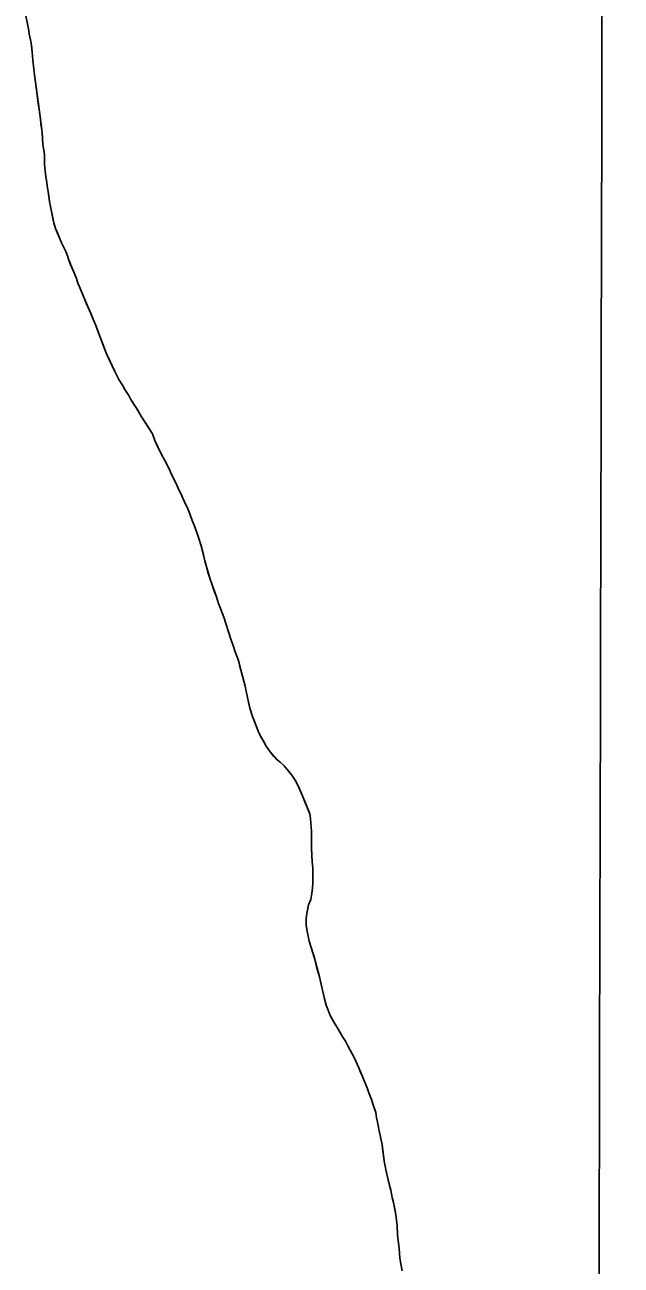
# Model space of a CAD drawing. Extents: x 3172231 to 3210228, y 940198 to 965780.
# Drawn here: x 3196912 to 3197398, y 956136 to 957148 of the extents above; entities that cross this region are included whole.
import ezdxf

# ---------------------------------------------------------------- set-up
doc = ezdxf.new("R2010")
doc.units = 0
for name, color, linetype in [('V-GRID-MAJR', 7, 'Continuous'), ('V-SITE-VEGE', 7, 'Continuous'), ('V-TOPO-SHOR', 7, 'Continuous')]:
    doc.layers.add(name, color=color, linetype=linetype)

msp = doc.modelspace()

# ---------------------------------------------------------------- linework, layer by layer
at = {"layer": 'V-GRID-MAJR'}
msp.add_spline([(3197355.974, 945678.243), (3197370.077, 951738.379), (3197384.187, 957801.599), (3197398.298, 963864.87), (3197398.305, 963867.904)], degree=3, dxfattribs=at)
at = {"layer": 'V-SITE-VEGE'}
for p, q in [((3196914.935, 957144.932), (3196912.049, 957159.708)), ((3196915.469, 957141.006), (3196914.935, 957144.932)), ((3196917.097, 957133.522), (3196915.469, 957141.006)), ((3196917.978, 957126.045), (3196917.097, 957133.522)), ((3196918.494, 957119.504), (3196917.978, 957126.045)), ((3196919.905, 957107.355), (3196918.494, 957119.504)), ((3196921.863, 957093.519), (3196919.905, 957107.355)), ((3196923.633, 957079.312), (3196921.863, 957093.519)), ((3196926.119, 957060.616), (3196923.633, 957079.312)), ((3196926.799, 957050.898), (3196926.119, 957060.616)), ((3196928.044, 957042.112), (3196926.799, 957050.898)), ((3196928.206, 957038.561), (3196928.044, 957042.112)), ((3196928.177, 957034.639), (3196928.206, 957038.561)), ((3196928.343, 957031.462), (3196928.177, 957034.639)), ((3196928.871, 957026.602), (3196928.343, 957031.462)), ((3196930.127, 957019.309), (3196928.871, 957026.602)), ((3196930.659, 957015.197), (3196930.127, 957019.309)), ((3196931.2, 957012.205), (3196930.659, 957015.197)), ((3196932.077, 957004.167), (3196931.2, 957012.205)), ((3196935.691, 956986.771), (3196932.077, 957004.167)), ((3196937.151, 956981.905), (3196935.691, 956986.771)), ((3196942.298, 956969.727), (3196937.151, 956981.905)), ((3196945.429, 956963.356), (3196942.298, 956969.727)), ((3196946.898, 956959.61), (3196945.429, 956963.356)), ((3196947.807, 956956.241), (3196946.898, 956959.61)), ((3196954.054, 956941.256), (3196947.807, 956956.241)), ((3196955.336, 956937.512), (3196954.054, 956941.256)), ((3196956.622, 956934.328), (3196955.336, 956937.512)), ((3196958.645, 956929.828), (3196956.622, 956934.328)), ((3196960.662, 956924.587), (3196958.645, 956929.828)), ((3196965.809, 956912.596), (3196960.662, 956924.587)), ((3196969.852, 956902.856), (3196965.809, 956912.596)), ((3196973.522, 956893.304), (3196969.852, 956902.856)), ((3196977.188, 956883.382), (3196973.522, 956893.304)), ((3196978.841, 956879.259), (3196977.188, 956883.382)), ((3196985.466, 956865.206), (3196978.841, 956879.259)), ((3196988.784, 956858.832), (3196985.466, 956865.206)), ((3196991.741, 956854.142), (3196988.784, 956858.832)), ((3196993.584, 956850.767), (3196991.741, 956854.142)), ((3196996.726, 956845.703), (3196993.584, 956850.767)), ((3196998.385, 956842.514), (3196996.726, 956845.703)), ((3197003.005, 956835.387), (3196998.385, 956842.514)), ((3197007.25, 956828.26), (3197003.005, 956835.387)), ((3197016.118, 956814.374), (3197007.25, 956828.26)), ((3197018.136, 956808.945), (3197016.118, 956814.374)), ((3197023.292, 956798.261), (3197018.136, 956808.945)), ((3197026.244, 956792.825), (3197023.292, 956798.261)), ((3197030.112, 956785.327), (3197026.244, 956792.825)), ((3197031.767, 956781.393), (3197030.112, 956785.327)), ((3197034.898, 956775.022), (3197031.767, 956781.393)), ((3197036.735, 956770.527), (3197034.898, 956775.022)), ((3197040.051, 956763.967), (3197036.735, 956770.527)), ((3197041.888, 956759.469), (3197040.051, 956763.967)), ((3197044.833, 956753.287), (3197041.888, 956759.469)), ((3197046.486, 956749.166), (3197044.833, 956753.287)), ((3197048.503, 956743.735), (3197046.486, 956749.166)), ((3197050.156, 956739.8), (3197048.503, 956743.735)), ((3197052.54, 956733.247), (3197050.156, 956739.8)), ((3197053.818, 956728.942), (3197052.54, 956733.247)), ((3197055.831, 956722.952), (3197053.818, 956728.942)), ((3197058.921, 956710.788), (3197055.831, 956722.952)), ((3197062.931, 956696.565), (3197058.921, 956710.788)), ((3197064.943, 956690.388), (3197062.931, 956696.565)), ((3197068.244, 956681.4), (3197064.943, 956690.388)), ((3197070.073, 956675.97), (3197068.244, 956681.4)), ((3197071.726, 956671.85), (3197070.073, 956675.97)), ((3197074.292, 956664.735), (3197071.726, 956671.85)), ((3197080.143, 956646.764), (3197074.292, 956664.735)), ((3197081.976, 956641.707), (3197080.143, 956646.764)), ((3197083.62, 956636.467), (3197081.976, 956641.707)), ((3197086.186, 956629.352), (3197083.62, 956636.467)), ((3197089.459, 956616.628), (3197086.186, 956629.352)), ((3197091.646, 956608.581), (3197089.459, 956616.628)), ((3197092.73, 956603.156), (3197091.646, 956608.581)), ((3197095.632, 956590.62), (3197092.73, 956603.156)), ((3197097.825, 956583.88), (3197095.632, 956590.62)), ((3197101.491, 956573.957), (3197097.825, 956583.88)), ((3197102.962, 956570.398), (3197101.491, 956573.957)), ((3197108.864, 956559.523), (3197102.962, 956570.398)), ((3197112.006, 956554.833), (3197108.864, 956559.523)), ((3197117.566, 956548.632), (3197112.006, 956554.833)), ((3197120.167, 956546.557), (3197117.566, 956548.632)), ((3197123.507, 956543.547), (3197120.167, 956546.557)), ((3197127.212, 956538.851), (3197123.507, 956543.547)), ((3197129.805, 956535.844), (3197127.212, 956538.851)), ((3197132.391, 956531.717), (3197129.805, 956535.844)), ((3197134.421, 956528.156), (3197132.391, 956531.717)), ((3197138.468, 956519.161), (3197134.421, 956528.156)), ((3197144.53, 956504.364), (3197138.468, 956519.161)), ((3197145.062, 956500.625), (3197144.53, 956504.364)), ((3197145.222, 956496.701), (3197145.062, 956500.625)), ((3197145.738, 956490.159), (3197145.222, 956496.701)), ((3197145.699, 956484.556), (3197145.738, 956490.159)), ((3197145.855, 956479.887), (3197145.699, 956484.556)), ((3197145.83, 956476.524), (3197145.855, 956479.887)), ((3197146.312, 956465.127), (3197145.83, 956476.524)), ((3197146.838, 956460.267), (3197146.312, 956465.127)), ((3197146.795, 956453.543), (3197146.838, 956460.267)), ((3197146.936, 956447.379), (3197146.795, 956453.543)), ((3197145.165, 956434.317), (3197146.133, 956439.353)), ((3197146.133, 956439.353), (3197146.723, 956443.832)), ((3197146.723, 956443.832), (3197146.936, 956447.379)), ((3197142.099, 956423.13), (3197143.455, 956430.219)), ((3197143.455, 956430.219), (3197145.165, 956434.317)), ((3197141.472, 956413.609), (3197141.509, 956419.026)), ((3197141.509, 956419.026), (3197142.099, 956423.13)), ((3197142.007, 956409.87), (3197141.472, 956413.609)), ((3197143.995, 956400.33), (3197142.007, 956409.87)), ((3197148.196, 956386.668), (3197143.995, 956400.33)), ((3197152.2, 956371.322), (3197148.196, 956386.668)), ((3197156.191, 956354.486), (3197152.2, 956371.322)), ((3197157.83, 956348.311), (3197156.191, 956354.486)), ((3197159.296, 956344.19), (3197157.83, 956348.311)), ((3197161.133, 956339.695), (3197159.296, 956344.19)), ((3197163.713, 956334.819), (3197161.133, 956339.695)), ((3197167.592, 956328.63), (3197163.713, 956334.819)), ((3197171.469, 956322.066), (3197167.592, 956328.63)), ((3197173.501, 956318.877), (3197171.469, 956322.066)), ((3197175.16, 956315.504), (3197173.501, 956318.877)), ((3197177.374, 956311.566), (3197175.16, 956315.504)), ((3197180.507, 956305.565), (3197177.374, 956311.566)), ((3197184.372, 956297.135), (3197180.507, 956305.565)), ((3197190.247, 956282.711), (3197184.372, 956297.135)), ((3197191.536, 956279.902), (3197190.247, 956282.711)), ((3197192.447, 956276.721), (3197191.536, 956279.902)), ((3197194.651, 956271.288), (3197192.447, 956276.721)), ((3197195.935, 956267.73), (3197194.651, 956271.288)), ((3197198.126, 956260.618), (3197195.935, 956267.73)), ((3197198.845, 956256.503), (3197198.126, 956260.618)), ((3197199.93, 956251.453), (3197198.845, 956256.503)), ((3197201.012, 956245.655), (3197199.93, 956251.453)), ((3197201.921, 956242.1), (3197201.012, 956245.655)), ((3197202.273, 956239.109), (3197201.921, 956242.1)), ((3197203.361, 956234.432), (3197202.273, 956239.109)), ((3197205.134, 956220.784), (3197203.361, 956234.432)), ((3197206.031, 956215.547), (3197205.134, 956220.784)), ((3197207.117, 956210.311), (3197206.031, 956215.547)), ((3197210.387, 956197.214), (3197207.117, 956210.311)), ((3197211.651, 956191.227), (3197210.387, 956197.214)), ((3197212.747, 956187.299), (3197211.651, 956191.227)), ((3197214.547, 956177.198), (3197212.747, 956187.299)), ((3197215.602, 956168.04), (3197214.547, 956177.198)), ((3197215.925, 956160.753), (3197215.602, 956168.04)), ((3197216.626, 956154.023), (3197215.925, 956160.753)), ((3197217.156, 956149.911), (3197216.626, 956154.023)), ((3197217.848, 956141.875), (3197217.156, 956149.911)), ((3197218.561, 956137.015), (3197217.848, 956141.875)), ((3197219.831, 956131.401), (3197218.561, 956137.015))]:
    msp.add_line(p, q, dxfattribs=at)
at = {"layer": 'V-TOPO-SHOR'}
for points in [[(3196915.469, 957141.006), (3196914.935, 957144.932), (3196913.851, 957150.168)], [(3197070.073, 956675.97), (3197068.244, 956681.4), (3197066.227, 956686.831), (3197064.943, 956690.388), (3197062.931, 956696.565), (3197061.653, 956700.87), (3197060.015, 956707.047), (3197058.921, 956710.788), (3197057.65, 956715.841), (3197055.831, 956722.952), (3197053.818, 956728.942), (3197052.54, 956733.247), (3197050.156, 956739.8), (3197048.503, 956743.735), (3197046.486, 956749.166), (3197044.833, 956753.287), (3197041.888, 956759.469), (3197040.051, 956763.967), (3197036.735, 956770.527), (3197034.898, 956775.022), (3197031.767, 956781.393), (3197030.112, 956785.327), (3197028.453, 956788.514), (3197026.244, 956792.825), (3197023.292, 956798.263), (3197020.898, 956803.135), (3197018.136, 956808.945), (3197016.12, 956814.374), (3197013.718, 956818.128), (3197011.5, 956821.692), (3197007.25, 956828.26), (3197004.666, 956832.573), (3197003.005, 956835.387), (3197001.156, 956838.201), (3196998.385, 956842.516), (3196996.726, 956845.703), (3196993.584, 956850.767), (3196991.741, 956854.142), (3196988.784, 956858.832), (3196987.125, 956862.019), (3196985.466, 956865.206), (3196983.258, 956869.889), (3196981.601, 956873.451), (3196978.841, 956879.259), (3196977.188, 956883.382), (3196974.988, 956889.372), (3196973.522, 956893.304), (3196971.318, 956899.11), (3196969.852, 956902.856), (3196967.464, 956908.662), (3196965.809, 956912.596), (3196963.603, 956917.657), (3196962.317, 956920.653), (3196960.662, 956924.587), (3196958.645, 956929.83), (3196956.622, 956934.328), (3196955.336, 956937.512), (3196954.054, 956941.256), (3196952.219, 956945.751), (3196950.93, 956948.75), (3196949.093, 956953.243), (3196947.807, 956956.241), (3196946.898, 956959.61), (3196945.429, 956963.356), (3196942.298, 956969.727), (3196940.828, 956973.1), (3196938.624, 956978.532), (3196937.151, 956981.905), (3196935.691, 956986.771), (3196934.968, 956990.138), (3196933.522, 956997.246), (3196932.077, 957004.167), (3196931.548, 957008.84), (3196931.2, 957012.205), (3196930.659, 957015.197), (3196930.127, 957019.309), (3196928.871, 957026.602), (3196928.343, 957031.462), (3196928.179, 957034.639), (3196928.206, 957038.561), (3196928.044, 957042.112), (3196927.509, 957045.849), (3196926.799, 957050.898), (3196926.453, 957055.01), (3196926.119, 957060.616), (3196925.228, 957067.159), (3196924.7, 957071.644), (3196923.633, 957079.312), (3196923.28, 957082.302), (3196922.748, 957086.228), (3196922.215, 957090.529), (3196921.863, 957093.519), (3196921.327, 957096.884), (3196920.438, 957103.241), (3196919.905, 957107.355), (3196919.377, 957112.026), (3196918.494, 957119.504), (3196917.98, 957126.045), (3196917.628, 957129.035), (3196917.097, 957133.522), (3196915.469, 957141.006)], [(3197207.117, 956210.311), (3197206.031, 956215.547), (3197205.134, 956220.784), (3197204.782, 956223.962), (3197204.069, 956228.822), (3197203.361, 956234.432), (3197202.273, 956239.109), (3197201.921, 956242.1), (3197201.012, 956245.655), (3197199.93, 956251.453), (3197198.845, 956256.503), (3197198.126, 956260.618), (3197197.213, 956263.612), (3197195.935, 956267.73), (3197194.651, 956271.288), (3197192.447, 956276.721), (3197191.536, 956279.902), (3197190.247, 956282.711), (3197188.41, 956287.207), (3197187.311, 956290.017), (3197185.84, 956293.576), (3197184.372, 956297.135), (3197183.083, 956299.945), (3197180.507, 956305.567), (3197177.374, 956311.566), (3197175.16, 956315.504), (3197173.501, 956318.877), (3197171.469, 956322.066), (3197167.592, 956328.63), (3197165.929, 956331.257), (3197163.713, 956334.821), (3197161.133, 956339.695), (3197159.296, 956344.19), (3197157.83, 956348.311), (3197156.191, 956354.486), (3197155.284, 956358.227), (3197154.012, 956363.652), (3197152.2, 956371.322), (3197150.741, 956376.749), (3197149.65, 956380.866), (3197148.196, 956386.668), (3197147.098, 956390.037), (3197145.82, 956394.342), (3197143.995, 956400.33), (3197143.088, 956404.447), (3197142.007, 956409.87), (3197141.472, 956413.609), (3197141.509, 956419.026), (3197142.099, 956423.13), (3197142.871, 956427.048), (3197143.455, 956430.219), (3197145.165, 956434.317), (3197146.133, 956439.353), (3197146.723, 956443.832), (3197146.936, 956447.379), (3197146.793, 956453.543), (3197146.838, 956460.267), (3197146.312, 956465.127), (3197146.158, 956469.985), (3197145.83, 956476.524), (3197145.855, 956479.887), (3197145.699, 956484.556), (3197145.738, 956490.159), (3197145.222, 956496.701), (3197145.064, 956500.625), (3197144.53, 956504.364), (3197142.324, 956509.609), (3197140.487, 956514.105), (3197138.468, 956519.161), (3197135.709, 956525.344), (3197134.421, 956528.156), (3197132.391, 956531.717), (3197129.805, 956535.844), (3197127.212, 956538.851), (3197123.507, 956543.547), (3197120.167, 956546.557), (3197117.566, 956548.632), (3197115.155, 956551.262), (3197112.006, 956554.833), (3197108.864, 956559.523), (3197106.834, 956563.273), (3197105.36, 956565.899), (3197102.962, 956570.398), (3197101.491, 956573.957), (3197099.292, 956579.764), (3197097.825, 956583.882), (3197095.632, 956590.622), (3197094.544, 956595.484), (3197092.73, 956603.156), (3197091.646, 956608.581), (3197089.459, 956616.628), (3197087.46, 956624.486), (3197086.186, 956629.352), (3197083.62, 956636.467), (3197081.976, 956641.707), (3197080.145, 956646.764), (3197078.498, 956652.005), (3197075.936, 956659.681), (3197074.292, 956664.735), (3197071.726, 956671.85), (3197070.073, 956675.97)], [(3197219.831, 956131.401), (3197218.561, 956137.015), (3197217.848, 956141.875), (3197217.156, 956149.911), (3197216.626, 956154.023), (3197215.925, 956160.753), (3197215.602, 956168.04), (3197214.545, 956177.198), (3197213.468, 956183.369), (3197212.747, 956187.297), (3197211.653, 956191.227), (3197210.387, 956197.214), (3197209.478, 956200.955), (3197208.024, 956206.755), (3197207.117, 956210.311)]]:
    msp.add_lwpolyline(points, dxfattribs=at)

doc.saveas('drawing.dxf')
